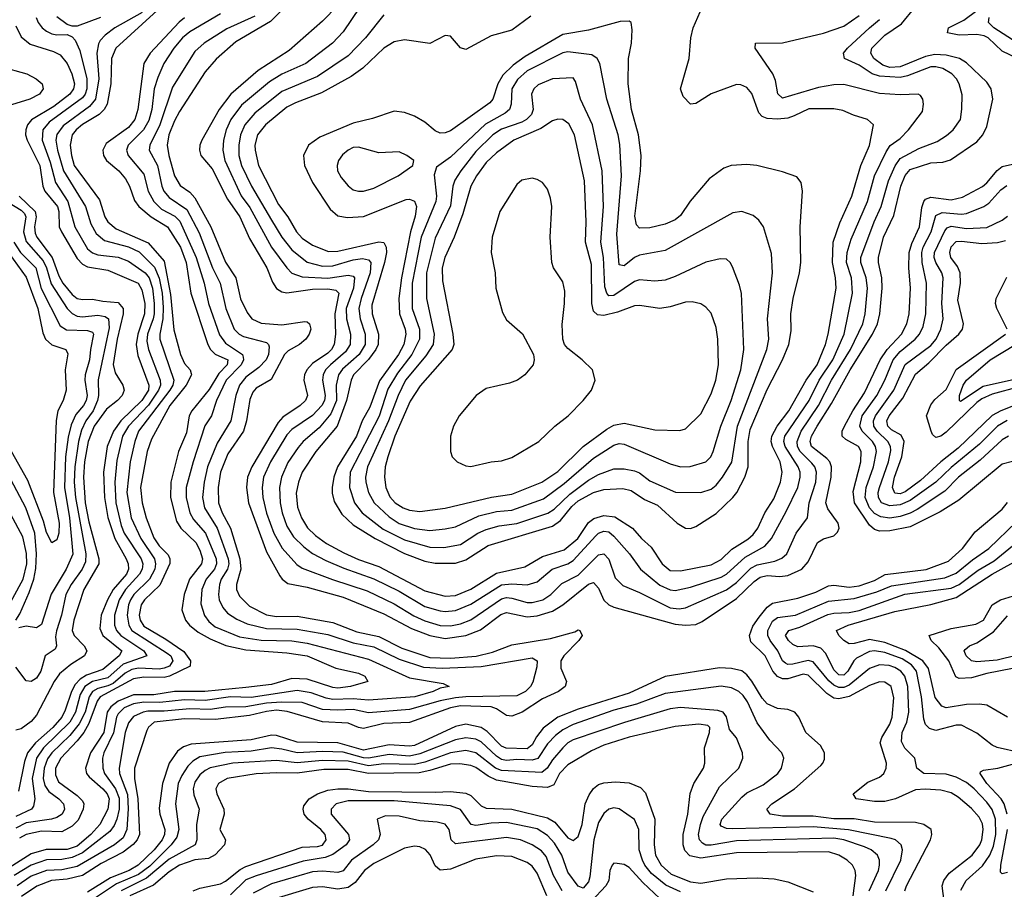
# Model space of a CAD drawing. Header units: inches. Extents: x 884549 to 1028252, y 526810 to 653624.
# Tile 614 of 656: x 964464 to 968318, y 563916 to 567321. Entities that reach past the tile are written whole.
import ezdxf

# ---------------------------------------------------------------- set-up
doc = ezdxf.new("R2010")
doc.units = ezdxf.units.IN
doc.header["$MEASUREMENT"] = 0
doc.layers.add('A9566', color=7, linetype='Continuous')

msp = doc.modelspace()

# ---------------------------------------------------------------- linework, layer by layer
at = {"layer": 'A9566', "color": 5}
for points, elevation in [([(965530, 567398), (965446.2, 567313.8), (965310, 567234.5), (965232.8, 567167.2), (965190, 567117), (965090, 566962.5), (965070, 566924.7), (965048.7, 566870), (965041.7, 566830), (965047.6, 566790), (965069.8, 566709.8), (965092, 566672), (965130, 566645.8), (965150, 566623.6), (965212.9, 566510), (965270, 566371.4), (965310.7, 566310), (965328.5, 566228.5), (965354.1, 566174.1), (965373, 566150), (965410, 566133), (965490, 566126.3), (965580, 566140), (965590, 566138.3), (965598.1, 566130), (965603.4, 566110), (965597.5, 566090), (965584.2, 566070), (965560.1, 566050), (965515.3, 566024.7), (965500.3, 566010), (965448, 565912), (965390, 565878.4), (965376.8, 565863.2), (965365.4, 565834.6), (965352.3, 565750), (965340.4, 565710), (965279.3, 565620.7), (965250, 565550), (965240.8, 565490), (965242.8, 565430), (965257.2, 565390), (965289.3, 565330), (965326.4, 565210), (965329.5, 565170), (965312.7, 565110), (965313.3, 565090), (965324.3, 565064.3), (965364.3, 565024.3), (965430, 564990.4), (965470, 564984), (965550, 564985), (965690, 564960.9), (965784.3, 564924.3), (965870, 564906.4), (965959.7, 564859.7), (966070, 564823.4), (966150, 564821.3), (966250.5, 564829.5), (966315, 564845), (966390, 564873.7), (966542.1, 564897.9), (966636.4, 564923.6), (966650, 564931.8), (966657.1, 564930), (966665.3, 564910), (966652.1, 564890), (966594.3, 564830), (966582, 564810), (966581.6, 564781.6), (966605, 564730), (966598.9, 564710), (966573.4, 564690), (966510, 564661.3), (966431.3, 564610), (966390, 564593.9), (966370, 564597.2), (966330, 564623.2), (966310, 564630), (966190, 564633.8), (966150, 564626.2), (965990, 564569.5), (965890, 564565.6), (965810, 564546.2), (965790, 564549.4), (965750, 564567), (965650, 564571.9), (965511.7, 564611.7), (965470, 564617.8), (965430, 564612.8), (965363.6, 564596.4), (965230, 564580.5), (965110, 564583), (964990.2, 564570), (964968.8, 564551.2), (964962.2, 564537.8), (964913.5, 564390), (964913.7, 564350), (964926.4, 564270), (964933.1, 564130), (964924.8, 564110), (964909.2, 564090.8), (964870, 564061.2), (964783.6, 564016.4), (964710, 563969.8), (964650, 563956.1), (964589.5, 563950.5), (964531.9, 563928.1), (964471.9, 563888.1)], 2580), ([(965710, 567377.1), (965650, 567315.9), (965519.1, 567200.9), (965398, 567122), (965290.7, 567029.3), (965245.5, 566970), (965177.7, 566850), (965169.2, 566830), (965167.9, 566810), (965173.9, 566790), (965217.3, 566737.3), (965278.1, 566618.1), (965325.8, 566550), (965363.9, 566463.9), (965431.9, 566350), (965453.8, 566293.8), (965469, 566269), (965490, 566255.5), (965510, 566252), (965610, 566266.6), (965670, 566267.7), (965702, 566262), (965714.1, 566250), (965697.8, 566170), (965700.8, 566090), (965695.7, 566050), (965684.6, 566030), (965670, 566015.6), (965610, 565975), (965588.1, 565950), (965579.1, 565930), (965576.6, 565910), (965590.5, 565850), (965582.7, 565830), (965561.9, 565810), (965494.8, 565765.2), (965475.7, 565744.3), (965372.5, 565570), (965355.9, 565530), (965351.6, 565490), (965359.5, 565430), (965430, 565237.2), (965482.9, 565142.9), (965491.9, 565130), (965513.5, 565113.5), (965590, 565099.7), (965730, 565060.6), (965890, 564994.4), (965997.3, 564937.3), (966070, 564909.3), (966130, 564898.5), (966210, 564909.8), (966268, 564932), (966347.9, 564992.1), (966370, 564999.7), (966450, 564982.5), (966490, 564986.9), (966550, 565005.6), (966589.9, 565030), (966690, 565111.5), (966710, 565116.8), (966730, 565095.2), (966750, 565047.9), (966769.8, 565029.8), (966790, 565020.6), (967030, 564954.4), (967070, 564950.4), (967110, 564953.3), (967135.9, 564964.1), (967270, 565054.3), (967338.5, 565121.5), (967362.1, 565137.9), (967390, 565144.5), (967439, 565141), (967470, 565144.7), (967524.9, 565170), (967550, 565198.1), (967586.1, 565273.9), (967610, 565288.2), (967650, 565300.6), (967665.6, 565314.4), (967670.9, 565330), (967667.4, 565350), (967626.5, 565406.5), (967618.8, 565430), (967639.8, 565530), (967641.5, 565570), (967634.6, 565590), (967623, 565603), (967563.5, 565650), (967558.6, 565670), (967563.8, 565690), (967584.8, 565730), (967641.8, 565818.2), (967714.7, 565950), (967802, 566090), (967821, 566130), (967830.8, 566170), (967839.4, 566270), (967838.2, 566310), (967825.3, 566370), (967825.3, 566390), (967845.6, 566470), (967884.8, 566555.2), (967912.9, 566670), (967930, 566711.7), (967950, 566735.3), (968030, 566761.3), (968076.8, 566763.2), (968107.6, 566772.4), (968210, 566842.9), (968233.5, 566870), (968250, 566902.8), (968272.7, 567010), (968266.1, 567050), (968250, 567076.5), (968170, 567152.3), (968142, 567170), (968090, 567183.1), (968045.3, 567185.3), (968010, 567177.8), (967910, 567136.9), (967870, 567134.2), (967843, 567143), (967807.1, 567170), (967795.2, 567190), (967799.7, 567210), (967850, 567260.3), (967915.3, 567304.7), (967969, 567371)], 2620), ([(965795.7, 567370), (965730, 567274.3), (965688.9, 567230), (965584.3, 567150), (965490, 567107.9), (965442.3, 567077.7), (965332.8, 566987.2), (965290.7, 566930), (965272.7, 566890), (965261.7, 566850), (965259.2, 566810), (965267.8, 566770), (965331.2, 566631.2), (965365.7, 566585.7), (965450.5, 566430.4), (965509.3, 566349.3), (965530, 566328.4), (965570, 566314.7), (965670, 566309.8), (965750, 566320.4), (965770, 566316.4), (965774.3, 566310), (965770.3, 566270), (965741.8, 566190), (965743.3, 566150), (965758.5, 566090), (965757.6, 566050), (965739.9, 566020.1), (965680.6, 565970), (965661.2, 565950), (965651.5, 565930), (965649.7, 565910), (965660.6, 565850), (965657.8, 565830), (965647.2, 565810), (965610, 565771.8), (965530, 565716.2), (965510, 565696.1), (965445.4, 565590), (965418.9, 565530), (965413.1, 565490), (965416.1, 565450), (965430, 565389.2), (965459.2, 565310), (965492.3, 565252.3), (965548.5, 565188.5), (965570, 565173.1), (965688.5, 565128.5), (965824.3, 565084.3), (965930, 565034.3), (966006.8, 564986.8), (966050, 564966.9), (966110, 564949.3), (966150, 564947.9), (966190, 564956), (966230, 564970.7), (966350, 565053.4), (966370, 565058.1), (966390, 565056.4), (966450, 565038.5), (966470, 565039), (966511.3, 565050), (966543.7, 565070), (966586.8, 565113.2), (966650, 565146.3), (966730, 565225.9), (966750, 565229.5), (966770, 565209.1), (966795.5, 565135.5), (966825, 565105), (966890, 565078.1), (967010, 565018.6), (967045.5, 565014.5), (967070, 565018.2), (967230, 565088.9), (967270, 565117.5), (967326.4, 565173.6), (967350, 565187.2), (967419.2, 565200.8), (967447.3, 565212.7), (967466.6, 565230), (967503.1, 565310), (967547.6, 565370), (967554.3, 565430), (967579.8, 565510), (967582.9, 565550), (967576.3, 565570), (967565.1, 565585.1), (967519.2, 565630), (967508.5, 565650), (967506.6, 565670), (967523, 565710), (967590.2, 565810), (967642.1, 565910), (967716.5, 566030), (967764.1, 566130), (967773.2, 566170), (967782.1, 566270), (967777.2, 566310), (967756.2, 566370), (967755.9, 566390), (967808.1, 566530), (967835.9, 566590), (967865.2, 566690), (967890.5, 566749.5), (967910, 566777.5), (967982.8, 566817.2), (968055.2, 566844.8), (968092.2, 566867.8), (968117.7, 566890), (968146.2, 566930), (968151.1, 566971.1), (968152.3, 567027.7), (968140.8, 567070), (968130.7, 567090), (968111.9, 567110), (968077.1, 567130), (968050, 567136.6), (968030, 567136.2), (967938.8, 567101.2), (967910, 567095.4), (967830, 567099.6), (967800.2, 567110), (967750, 567143.5), (967692.9, 567170), (967688.9, 567190), (967703.8, 567210), (967790, 567290), (967830, 567322.6)], 2640), ([(965110, 567328.3), (965088.8, 567311.2), (964974.6, 567190), (964950.6, 567149.4), (964927.4, 566970), (964915, 566930), (964890, 566898.9), (964803, 566837), (964790.5, 566810), (964792.9, 566790), (964804.2, 566770), (964852, 566730), (964878.2, 566698.2), (964893.6, 566670), (964913.4, 566613.4), (964930.1, 566590), (964979.1, 566550), (965042.4, 566510), (965093.5, 566430), (965116.4, 566370), (965134.3, 566250), (965201.1, 566050), (965211.2, 566030), (965230, 566011.6), (965279.2, 565990), (965276.4, 565970), (965243.6, 565936.4), (965206.5, 565873.5), (965137.8, 565790), (965127.2, 565770), (965117, 565703), (965086.1, 565630), (965055.6, 565510), (965054.5, 565450), (965078, 565358), (965094.8, 565330), (965154, 565274), (965170, 565243.7), (965179.6, 565210), (965175.9, 565190), (965129.5, 565130), (965108.8, 565070), (965099.2, 565010), (965113.1, 564970), (965129.3, 564950), (965163.3, 564923.3), (965210, 564897.1), (965270.8, 564870.8), (965350, 564853.2), (965510, 564842.4), (965589.1, 564830), (965701.5, 564781.5), (965790, 564762.9), (965815.6, 564750), (965827, 564730), (965759.5, 564710), (965710, 564703.5), (965690, 564705.8), (965590, 564738.5), (965530, 564741.9), (965450, 564718.4), (965350, 564705.9), (965189.3, 564690.7), (965070, 564691), (964990, 564677.5), (964910, 564677.5), (964850, 564652.9), (964820.7, 564630), (964807.4, 564610), (964793.6, 564530), (964742.2, 564450), (964722.2, 564390), (964725.5, 564370), (964735.9, 564355.9), (964790, 564309.2), (964806.2, 564290), (964814, 564270), (964809.8, 564230), (964778.6, 564170), (964743.1, 564130), (964690, 564085.5), (964650, 564071.4), (964567.8, 564072.2), (964510, 564054.4), (964409.3, 563990.7)], 2520), ([(965250, 567343.8), (965130, 567273.9), (965101.5, 567250), (965067.3, 567210), (965028.8, 567150), (965005, 567095), (964990.7, 567050), (964981.2, 566970), (964970, 566926.5), (964949.2, 566890), (964889.6, 566830), (964883, 566810), (964889.6, 566790), (964950, 566716.6), (964966.7, 566650), (964989, 566610), (965019.9, 566579.9), (965071.8, 566551.8), (965091.8, 566531.8), (965155.5, 566390), (965186.1, 566290), (965203.1, 566210), (965246.9, 566087), (965270, 566054.2), (965336.6, 566010), (965339.5, 565999.5), (965341, 565990), (965331.2, 565970), (965272.9, 565910), (965234.4, 565830), (965214.8, 565770), (965188.8, 565731.2), (965142.8, 565590), (965116.6, 565490), (965116.5, 565450), (965130.1, 565390), (965144.2, 565364.2), (965192.3, 565310), (965233.1, 565210), (965235.1, 565190), (965227.2, 565170), (965194.6, 565130), (965177.1, 565090), (965173.6, 565033.6), (965188.3, 564988.3), (965204.8, 564964.8), (965230, 564944), (965324.8, 564904.8), (965410, 564891.5), (965530, 564889.3), (965590, 564880.2), (965830, 564817.3), (965990, 564744.4), (966121.5, 564721.5), (966144.9, 564710), (966110, 564703.6), (966082.6, 564690), (966010.4, 564670), (965830, 564656.1), (965770, 564661.6), (965690, 564658.7), (965663.8, 564663.8), (965605.6, 564685.6), (965550, 564694.2), (965370, 564667.4), (965290, 564669.8), (965190, 564655.6), (965110, 564657.4), (965013.1, 564646.9), (964950, 564648.3), (964910, 564642.3), (964873.9, 564626.1), (964850, 564602.6), (964843.7, 564590), (964831.4, 564528.6), (964793.4, 564450), (964788.8, 564430), (964790.4, 564390), (964796, 564370), (964839, 564310), (964853.4, 564273.4), (964854, 564230), (964845.2, 564190), (964834.8, 564165.2), (964817.6, 564142.4), (964710, 564059), (964670, 564039.9), (964630, 564033), (964570, 564031.9), (964510, 564010.6), (964443.2, 563970)], 2540), ([(964943.6, 567350), (964837.1, 567290), (964798.6, 567261.4), (964779.8, 567240.2), (964772.9, 567227.1), (964766.9, 567190), (964773.8, 567090), (964760.6, 567010), (964738, 566982), (964634.5, 566905.5), (964610, 566872.3), (964605.7, 566850), (964612.2, 566810), (964635.4, 566730), (964722.6, 566590), (964742.6, 566522.6), (964763.8, 566483.8), (964796.8, 566456.8), (964890, 566432.1), (964931.7, 566411.7), (964991.8, 566351.8), (965010, 566309.4), (965021.5, 566250), (965025.9, 566194.1), (965024.5, 566150), (965012.7, 566090), (965013.5, 566070), (965067.3, 565910), (965064.2, 565890), (965052.3, 565870), (964929.5, 565710), (964914.6, 565670), (964896.8, 565590), (964884.1, 565470), (964900.3, 565370), (964938.2, 565290), (964991.7, 565210), (964996.3, 565190), (964992.8, 565170), (964972.6, 565130), (964911.2, 565070), (964897.8, 565050), (964890, 565030), (964884.8, 564990), (964891.6, 564950), (964904, 564930), (965041.3, 564841.3), (965055.5, 564830), (965063.3, 564810), (965050.7, 564790), (965030, 564781.3), (965010, 564778.2), (964930, 564781.7), (964903.9, 564776.1), (964877.8, 564762.2), (964830, 564721.9), (964810, 564712.3), (964770, 564702.4), (964749.2, 564690.8), (964736.6, 564670), (964720.4, 564610), (964696.6, 564563.4), (964661.2, 564518.8), (964589.8, 564450), (964573.3, 564426.7), (964560.4, 564390), (964556.1, 564350), (964563, 564323), (964578.5, 564298.5), (964618.3, 564270), (964636.1, 564250), (964640.1, 564230), (964631.3, 564210), (964610, 564197.1), (964588.8, 564191.2), (964490, 564175.6), (964450, 564154.8)], 2460), ([(964529.4, 567330), (964536.8, 567310), (964551.8, 567290), (964570, 567275.8), (964590, 567265.5), (964610, 567262.4), (964650, 567263.7), (964670, 567254.4), (964681.5, 567241.5), (964700.1, 567200.1), (964727.6, 567090), (964727.8, 567050), (964721.1, 567030), (964710, 567015.8), (964580, 566920), (964555, 566890), (964551.9, 566850), (964583.5, 566763.4), (964604.3, 566684.3), (964652.8, 566610), (964680.1, 566510), (964730, 566424.2), (964749, 566409), (964770, 566401.2), (964850, 566391.6), (964890, 566376.4), (964955.9, 566330), (964971.3, 566310), (964983.6, 566270), (964991.3, 566210), (964990.2, 566170), (964987.1, 566150), (964964.9, 566090), (964962.5, 566062.5), (964969.1, 566030), (965013.9, 565910), (965015.5, 565890), (965007.7, 565870), (964968.1, 565811.9), (964890.6, 565730), (964866.2, 565690), (964844.8, 565595.2), (964837.3, 565510), (964840.8, 565430), (964861.1, 565341.1), (964873.6, 565310), (964939.5, 565210), (964946.4, 565190), (964943.9, 565170), (964933.2, 565150), (964878, 565090), (964854.2, 565050), (964835, 564990), (964834.9, 564950), (964843.9, 564930), (964860.7, 564910), (964950.4, 564850), (964962.5, 564830), (964870, 564797.2), (964810, 564744), (964750, 564730), (964718.8, 564710), (964701.2, 564678.8), (964682.7, 564610), (964660.6, 564570), (964558.2, 564470), (964529.8, 564430), (964513.7, 564350), (964523.1, 564270), (964518.5, 564241.5), (964510.1, 564230), (964450, 564200.8)], 2440), ([(965384.5, 567335.5), (965274.9, 567285.1), (965186.9, 567230), (965150, 567196.8), (965063.1, 567056.9), (965012.5, 566910), (964973.9, 566830), (964971.8, 566810), (965003.5, 566750), (965020.4, 566670), (965029.1, 566650), (965050, 566625.5), (965118.7, 566578.7), (965167.2, 566487.2), (965219, 566350), (965248.5, 566290), (965270.7, 566190), (965304.2, 566110), (965323.3, 566090), (965340.6, 566080.7), (965430, 566056.9), (965437.9, 566050), (965440.2, 566040.2), (965438.1, 566010), (965429.4, 565990), (965401, 565959), (965350, 565921.3), (965325.2, 565890), (965310.4, 565850), (965291.4, 565750), (965237.3, 565662.7), (965199.9, 565570), (965186.6, 565510), (965180.5, 565450), (965187.2, 565410), (965236.8, 565330), (965280.5, 565210), (965282.6, 565190), (965277.9, 565170), (965253.2, 565130), (965246.1, 565110), (965242.2, 565070), (965245.3, 565050), (965259, 565019), (965277.9, 564997.9), (965313.9, 564973.9), (965355.3, 564955.3), (965430, 564937.9), (965550, 564934.9), (965670, 564913.8), (965770, 564881.1), (965850, 564865.3), (965950, 564817.4), (966045.2, 564785.2), (966118.3, 564781.7), (966270, 564788.8), (966470, 564822.5), (966489.4, 564810), (966487.7, 564787.7), (966473.1, 564726.9), (966463.8, 564710), (966443.7, 564690), (966410, 564673.4), (966210, 564670), (966170, 564665.6), (966110, 564653.4), (965990, 564619.6), (965830, 564607), (965770, 564620.5), (965710, 564617.2), (965650, 564620), (965570, 564647.5), (965489.3, 564649.3), (965430, 564644.7), (965350, 564630.9), (965270, 564628.7), (965210, 564619.9), (965130, 564622.7), (965030, 564613.2), (964966.5, 564613.5), (964947.2, 564610), (964910, 564592.4), (964890, 564568.4), (964876.8, 564530), (964853.4, 564390), (964854.6, 564370), (964886.6, 564286.6), (964888.9, 564231.1), (964884.2, 564150), (964870, 564118.1), (964835.9, 564090), (964690, 564005), (964630, 563992.2), (964570, 563989.5), (964510, 563967.1), (964454.8, 563930)], 2560), ([(965002.7, 567357.3), (964841.2, 567210), (964823.8, 567170), (964820.7, 567070), (964806.5, 566990), (964795.2, 566970), (964775, 566950), (964710, 566910.5), (964685, 566890), (964670.1, 566870), (964661.4, 566830), (964666.6, 566790), (964678.1, 566750), (964776.2, 566616.2), (964798, 566550), (964809.2, 566529.2), (964841.8, 566501.8), (964967.9, 566447.9), (965030, 566375.8), (965055.3, 566244.7), (965067.4, 566107.4), (965093.4, 566010), (965110, 565974.5), (965131, 565950), (965135.8, 565935.8), (965136.6, 565930), (965115.4, 565890), (965052.5, 565810), (964980.7, 565679.3), (964962.8, 565630), (964937.9, 565490), (964943.4, 565430), (964959.5, 565370), (964990, 565291.9), (965010, 565260.5), (965045.2, 565225.2), (965052.6, 565210), (965052, 565192), (965012.6, 565107.4), (964953.5, 565050), (964939.3, 565030), (964932.7, 564990), (964935.9, 564970), (964950, 564946.2), (965035.9, 564895.9), (965106.7, 564846.7), (965132.9, 564810), (965131.2, 564790), (965050.9, 564750), (965030, 564744.8), (964950, 564746.4), (964910, 564740.3), (964779, 564670), (964767.2, 564652.8), (964735.2, 564564.8), (964715.3, 564530), (964690, 564497.1), (964625, 564430), (964604.5, 564390), (964604, 564364), (964616.6, 564336.6), (964690, 564283.2), (964710, 564263), (964715, 564250), (964712.7, 564230), (964693.1, 564186.9), (964670, 564163.4), (964630, 564141.5), (964550, 564143), (964490, 564130.2), (964463.3, 564116.7)], 2480), ([(964781.3, 567330), (964690, 567296), (964670, 567296.3), (964650, 567303.2), (964610, 567333.1)], 2440), ([(965890, 567339.8), (965818.4, 567250), (965750, 567179.9), (965630, 567099.4), (965490, 567039.8), (965384.3, 566955.7), (965346.1, 566910), (965329.2, 566870), (965322.3, 566830), (965322.6, 566790), (965332.4, 566750), (965371.4, 566670), (965450, 566535.9), (965490, 566470), (965530, 566420.7), (965590, 566371.3), (965650, 566356.7), (965690, 566357.5), (965770, 566381.1), (965805.9, 566385.9), (965830, 566381.6), (965838.6, 566370), (965836, 566330), (965800.8, 566230), (965791.8, 566190), (965797.5, 566150), (965817, 566090), (965815.9, 566050), (965792.8, 566010), (965727.6, 565952.4), (965712.6, 565930), (965702.6, 565890), (965703.7, 565830), (965681.7, 565778.3), (965636.7, 565723.3), (965574.1, 565670), (965553.8, 565646.2), (965513.3, 565586.7), (965489, 565530), (965481.3, 565490), (965483.9, 565430), (965491.3, 565390), (965510, 565337.8), (965536.1, 565296.1), (965576.8, 565256.7), (965610.8, 565230.8), (965663.1, 565203.1), (965733, 565173), (965850, 565132.1), (965950, 565083.4), (966050, 565023.9), (966110, 565006.3), (966130, 565003.7), (966170, 565008), (966230, 565031.9), (966350, 565108.2), (966390, 565112.8), (966450, 565108.9), (966490, 565120.1), (966548.6, 565170), (966610, 565190.7), (966630, 565202.9), (966719.3, 565300.7), (966730, 565310.4), (966750, 565318.6), (966770, 565315.3), (966790, 565298.7), (966851.3, 565230), (966893.8, 565170), (966970, 565107.4), (967010, 565088.3), (967030, 565086.3), (967090, 565099), (967210, 565138.4), (967230, 565150.4), (967303.1, 565216.9), (967380.2, 565259.8), (967406.5, 565290), (967464.7, 565395.3), (967509.9, 565490), (967519.1, 565530), (967518.3, 565550), (967511.2, 565570), (967459.7, 565650), (967455.5, 565670), (967459.3, 565690), (967553.5, 565830), (967593.6, 565910), (967647.2, 565990), (967690.8, 566090), (967723.5, 566250), (967719.8, 566310), (967700.1, 566370), (967703, 566410), (967718.2, 566461.8), (967782.7, 566610), (967809.9, 566710), (967855.7, 566804.3), (967871.5, 566828.5), (967910, 566855.7), (967943, 566890), (967997.6, 566962.4), (968001.7, 566990), (967998.5, 567010), (967990, 567025.1), (967981.2, 567030), (967910, 567027.1), (967830, 567032.9), (967690, 567067.5), (967650, 567066.7), (967590, 567056), (967450, 567014), (967431.1, 567031.1), (967422.9, 567082.9), (967411.3, 567110), (967342.4, 567210), (967344, 567230), (967450, 567230.6), (967610, 567268.3), (967690, 567296.5), (967750, 567337.6)], 2660), ([(966464.3, 567335.7), (966390, 567280.7), (966310, 567257.7), (966210, 567205.2), (966190, 567211), (966150, 567257.4), (966130, 567259.7), (966070, 567228.8), (965970, 567243.1), (965930, 567234.6), (965890, 567209.9), (965808, 567132), (965761.5, 567098.5), (965645.5, 567034.5), (965543.9, 566996.1), (965510, 566978.5), (965426.8, 566910), (965395, 566870), (965385.2, 566830), (965385.7, 566810), (965398.8, 566750), (965477.9, 566597.9), (965513.3, 566550), (965547.8, 566490), (965570, 566465.9), (965610, 566438.2), (965673.6, 566413.6), (965710, 566414.7), (965870, 566450.9), (965890, 566448.3), (965899.2, 566430), (965900.3, 566410), (965892.4, 566370), (965843.2, 566203.2), (965844.3, 566170), (965869, 566090), (965867.3, 566050), (965858.4, 566030), (965830, 565990.6), (965770.7, 565930), (965761.2, 565910), (965743.4, 565830), (965707.5, 565730), (965623.2, 565630), (965570.5, 565549.5), (965555.6, 565510), (965547.1, 565467.1), (965551.9, 565411.9), (965566.7, 565370), (965591.2, 565331.3), (965621.7, 565301.7), (965665.5, 565270), (965733.5, 565233.5), (965790, 565207.2), (965870, 565179.5), (966050, 565084.4), (966130, 565063.8), (966170, 565067.1), (966230, 565091.9), (966330, 565154.2), (966441.8, 565178.2), (966510, 565219), (966595.1, 565244.9), (966649.3, 565290), (966690, 565351.9), (966711.5, 565368.5), (966750, 565379.4), (966794.1, 565374.1), (966863.2, 565330), (966897.5, 565290), (966935.2, 565255.2), (966979.3, 565190), (967010, 565165), (967050, 565163.2), (967170, 565186.8), (967210, 565208.1), (967252, 565248), (967313.5, 565286.5), (967334.9, 565305.1), (967352.8, 565330), (967380.3, 565390), (967415.3, 565444.7), (967441.7, 565510), (967448.9, 565550), (967440.4, 565590), (967410.2, 565650), (967406, 565670), (967408.3, 565690), (967429.4, 565730), (967474.3, 565790), (967542.7, 565910), (967585, 565970), (967617.5, 566050), (967628.3, 566090), (967659.6, 566270), (967657.4, 566310), (967644.8, 566370), (967647.9, 566450), (967673.9, 566526.1), (967720.7, 566630), (967756.2, 566750), (967790, 566829), (967806, 566910), (967782.4, 566930), (967727.1, 566947.1), (967685.7, 566965.7), (967650, 566971.9), (967552.3, 566972.3), (967495.7, 566944.3), (967470, 566936.4), (967430, 566931.9), (967390, 566934.5), (967370, 566942.9), (967356.5, 566956.5), (967330, 567033), (967310, 567055.8), (967286.2, 567066.2), (967270, 567067.4), (967170, 567030.9), (967110, 566992.6), (967090, 566991.1), (967061, 567021), (967050.6, 567050), (967085, 567170), (967090.6, 567250), (967099.6, 567290), (967127.8, 567352.2)], 2680), ([(968368.8, 567168.8), (968310, 567198), (968255.1, 567250), (968238.4, 567258.4), (968210, 567263.2), (968141, 567261), (968096, 567270), (968099.3, 567290), (968159.9, 567320.1), (968210, 567357.3)], 2580), ([(968350, 567242.2), (968276.5, 567290), (968256.3, 567310), (968258.4, 567330)], 2560), ([(964450, 567296.9), (964470, 567254.4), (964505.9, 567225.9), (964596.6, 567196.6), (964623.3, 567183.3), (964649.8, 567149.8), (964668.8, 567110), (964679, 567070), (964675.7, 567050), (964660.7, 567030), (964598.6, 566981.4), (964510.9, 566929.1), (964495.4, 566910), (964488.3, 566890), (964487.7, 566870), (964493.5, 566850), (964543.1, 566750), (964555.2, 566670), (964562.3, 566650), (964612.4, 566590), (964618.3, 566570), (964619.4, 566510), (964627.5, 566490), (964690, 566386), (964710, 566364), (964730, 566353.6), (964810, 566339.9), (964928.2, 566290), (964943.1, 566263.1), (964953.9, 566210), (964953.1, 566170), (964926.8, 566090), (964920, 566050), (964926.7, 566006.7), (964970.3, 565890), (964968.3, 565870), (964942.6, 565830), (964860.4, 565750), (964831.6, 565710), (964806.9, 565650), (964792.7, 565550), (964796.1, 565450), (964810, 565371.8), (964836.4, 565290), (964881.6, 565210), (964889.2, 565190), (964890.3, 565170), (964882.4, 565150), (964830, 565090), (964807.6, 565050), (964783.1, 564990), (964777.6, 564937.6), (964790.5, 564910), (964863.8, 564850), (964853.2, 564830), (964790, 564777), (964725.4, 564754.6), (964701.4, 564738.6), (964681.9, 564718.1), (964666.8, 564690), (964642.9, 564617.1), (964629.5, 564590), (964594.3, 564550), (964526.9, 564490), (964495.4, 564450), (964483.8, 564416.2), (964459.8, 564300.2)], 2420), ([(964390, 567138.3), (964493, 567110), (964529.5, 567090), (964552.3, 567070), (964555.9, 567050), (964542, 567030), (964504.7, 567010), (964432.3, 566987.7)], 2380), ([(968350, 565590.6), (968310, 565580.2), (968139.7, 565440.3), (968066.4, 565393.6), (967950, 565335.4), (967870, 565319.6), (967830, 565318.2), (967810, 565324.5), (967790, 565342.2), (967731.6, 565430), (967726.6, 565473.4), (967756.2, 565590), (967757.6, 565630), (967747.5, 565650), (967697.5, 565677.5), (967683.3, 565690), (967683.7, 565710), (967692.5, 565730), (967724.8, 565790), (967770, 565859.8), (967832.1, 565990), (967859.7, 566030), (967915.2, 566090), (967936.1, 566130), (967945, 566170), (967950.9, 566270), (967943.7, 566350), (967945.9, 566410), (967955.4, 566444.6), (967986, 566510), (967994.5, 566585.5), (968002.9, 566610), (968010, 566618.4), (968030, 566625.8), (968110, 566615.8), (968153.9, 566626.1), (968232.1, 566667.9), (968250, 566682.2), (968290, 566730.6), (968310, 566746.2), (968350, 566755.1)], 2580), ([(968333.7, 565690), (968310, 565675.6), (968223.3, 565596.7), (968138.5, 565530), (968084.8, 565475.2), (967976.4, 565403.6), (967950, 565388.6), (967910, 565375.4), (967870, 565369.7), (967834.4, 565374.4), (967810, 565387.9), (967790.2, 565410), (967773, 565450), (967777.3, 565490), (967805.4, 565570), (967817, 565630), (967813.5, 565650), (967801.9, 565670), (967761.8, 565710), (967752.8, 565730), (967762, 565770), (967818.9, 565850), (967850, 565910.1), (967882.6, 565990), (967910, 566021.9), (967969.5, 566070), (967985.4, 566090), (967999.6, 566120.4), (968010.6, 566170), (968013.3, 566290), (967996.8, 566370), (967995, 566410), (967999.8, 566430), (968031, 566490), (968050, 566554.1), (968074.1, 566565.9), (968150, 566559.9), (968170, 566562.8), (968237.5, 566590), (968257.2, 566602.8), (968304.6, 566655.4), (968327.8, 566672.2)], 2560), ([(964462.2, 566630), (964524.6, 566570), (964529.2, 566550), (964522.3, 566510), (964525.3, 566485.3), (964531.6, 566470), (964591, 566390), (964618, 566318), (964633.3, 566290), (964670, 566244.6), (964690, 566229), (964710, 566225.3), (964750, 566227.2), (964790, 566218.6), (964850, 566213.4), (964869.1, 566190), (964868.9, 566168.9), (964845.9, 566070), (964830.8, 565970.8), (964838.3, 565938.3), (964867.8, 565890), (964873.9, 565870), (964865.6, 565850), (964847.7, 565830), (964804.4, 565795.6), (964755.5, 565730), (964732.2, 565670), (964718.7, 565590), (964714.8, 565530), (964720.3, 565430), (964735, 565355), (964774.3, 565210), (964773.9, 565190), (964715.1, 565090), (964676.6, 564970), (964670.1, 564930), (964677.2, 564910), (964716.4, 564870), (964727.8, 564850), (964718.1, 564830), (964664.2, 564795.8), (964620.5, 564759.5), (964599.4, 564730), (964530, 564597.9), (964510, 564572.7), (964470, 564544), (964450, 564539.7)], 2380), ([(964423.9, 566603.9), (964470, 566575.9), (964482.7, 566562.7), (964488.9, 566550), (964480, 566490), (964490, 566452.9), (964556.5, 566376.5), (964568.9, 566350), (964587.3, 566287.3), (964650, 566190.1), (964670, 566170.8), (964690, 566160.9), (964710, 566157.8), (964770, 566164.2), (964799, 566159), (964812.2, 566150), (964815.1, 566115.1), (964771.1, 565911.1), (964773.2, 565850), (964768.9, 565830), (964752.3, 565790), (964723.2, 565750), (964706.1, 565713.9), (964694.6, 565670), (964679.7, 565570), (964677.8, 565510), (964682.6, 565450), (964723.1, 565230), (964721.9, 565198.1), (964709.5, 565170), (964666.5, 565110), (964644.7, 565070), (964628.4, 564990), (964608.2, 564928.2), (964604.9, 564904.9), (964608.9, 564870), (964603.6, 564856.4), (964564, 564830), (964547.3, 564770), (964530, 564742.6), (964510, 564729.7), (964490, 564732.3), (964450, 564786.3)], 2360), ([(968328.4, 565751.6), (968291, 565729), (968220.4, 565659.6), (968110, 565567.5), (968050, 565509.9), (967950, 565438.7), (967910, 565421), (967870, 565417.5), (967837.6, 565430), (967825.2, 565450), (967824.4, 565470), (967829.6, 565489.6), (967864.3, 565590), (967874.1, 565634.1), (967872.8, 565650), (967861.9, 565670), (967819.8, 565710), (967807.1, 565730), (967805.5, 565750), (967813.3, 565770), (967885.3, 565870), (967929.3, 565970.7), (968030, 566045), (968050.8, 566070), (968069.9, 566110), (968077.9, 566150), (968073.7, 566210), (968078.6, 566310), (968073.6, 566330), (968049.4, 566370), (968043.4, 566390), (968044.1, 566410), (968085.3, 566494.7), (968094.2, 566505.8), (968110, 566513), (968170, 566503.4), (968250, 566508), (968310, 566536.1), (968330, 566551.8)], 2540), ([(964441.9, 566450), (964468, 566410), (964527.1, 566350), (964548.8, 566268.8), (964622.7, 566122.7), (964647.4, 566107.4), (964730, 566103.6), (964750, 566097.1), (964753.6, 566090), (964741, 566030), (964737.9, 565990), (964721.2, 565930), (964719.2, 565910), (964728.7, 565850), (964725.2, 565830), (964714.6, 565810), (964684.5, 565775.5), (964665.6, 565734.4), (964653.6, 565686.4), (964644.4, 565610), (964640.2, 565490), (964659.3, 565370), (964672, 565228), (964646.2, 565170), (964588, 565072), (964550, 564953.1), (964530, 564940.2), (964490, 564946.6), (964460.5, 564940.5)], 2340), ([(968410, 565831), (968303.9, 565790), (968270, 565771.2), (968136.8, 565643.2), (968069.4, 565590), (967990, 565516.5), (967930, 565472.3), (967910, 565465), (967890, 565466.6), (967879.6, 565490), (967887.8, 565530), (967917.1, 565610), (967926.5, 565670), (967913.8, 565693.8), (967875.8, 565715.8), (967861.5, 565730), (967858.3, 565750), (967866.8, 565770), (967920.9, 565839.1), (967970, 565932.8), (968023, 565977), (968090, 566046.6), (968140.4, 566090), (968154.4, 566110), (968158.3, 566130), (968136.4, 566223.6), (968145.7, 566290), (968145.1, 566330), (968134.6, 566354.6), (968108.3, 566390), (968104, 566410), (968110, 566431.3), (968130, 566452.6), (968150, 566454.3), (968230, 566444.3), (968291.5, 566448.5), (968322.9, 566457.1)], 2520), ([(964404.6, 566430), (964490, 566312.9), (964536, 566190), (964555.6, 566095.6), (964565.4, 566070), (964590, 566047.5), (964645.2, 566030), (964652.5, 566012.5), (964643.1, 565950), (964646.5, 565870), (964634.4, 565830), (964614.4, 565790), (964607.7, 565752.3), (964597.1, 565470), (964618.7, 565350), (964617.4, 565310), (964610, 565283.9), (964590, 565272.9), (964570, 565313.1), (964557.8, 565357.8), (964496.9, 565516.9), (964432.4, 565630)], 2320), ([(968329.1, 566110), (968288.7, 566190), (968283.6, 566210), (968286.2, 566230), (968327.4, 566312.6)], 2480), ([(968376.5, 565883.5), (968270, 565855.4), (968230, 565837.1), (968210, 565822.6), (968090, 565706.3), (968070, 565690.3), (968050, 565685.1), (968036.9, 565696.9), (968031.3, 565710), (968013.5, 565770), (968030, 565813.3), (968045.6, 565834.4), (968090, 565872.9), (968130, 565951.6), (968322, 566090)], 2480), ([(968370, 565915.3), (968235.3, 565884.7), (968146.8, 565826.8), (968142.6, 565830), (968142.7, 565850), (968156.7, 565890), (968170, 565910.1), (968262, 565990), (968361.3, 566050)], 2460), ([(964449, 564970), (964465.2, 564994.8), (964501.7, 565078.3), (964519.8, 565130), (964527.7, 565172.3), (964530.6, 565230), (964524, 565310), (964488.7, 565410), (964430, 565520.5)], 2340), ([(968092.6, 563790), (968074.6, 563930), (968080.6, 563950), (968101.4, 563978.6), (968192.6, 564050), (968222.1, 564090), (968230, 564110.3), (968235.3, 564150), (968231.8, 564171.8), (968219, 564199), (968190, 564232.6), (968136.9, 564276.9), (968110, 564293.1), (968070, 564304.8), (968008.1, 564308.1), (967970, 564304.9), (967892.2, 564270), (967850, 564260.3), (967810, 564260.2), (967738.5, 564270), (967725.7, 564290), (967784.2, 564335.8), (967830, 564355.1), (967846.6, 564370), (967854.8, 564390), (967856.9, 564410), (967832.1, 564490), (967838.9, 564510), (967870, 564562.5), (967878.8, 564590), (967886, 564666), (967875.1, 564710), (967850, 564727.3), (967830, 564728), (967790, 564713.5), (967710, 564670.6), (967670, 564661.5), (967650, 564664.9), (967622.8, 564682.8), (967550, 564754.6), (967530, 564759), (967470, 564740.3), (967450, 564740.3), (967430, 564748.8), (967411.9, 564770), (967381.7, 564830), (967325.2, 564885.2), (967320.3, 564910), (967333.9, 564946.1), (967357.9, 564982.1), (967390, 565021.3), (967410, 565036.5), (967510, 565056.4), (967579.9, 565079.9), (967630, 565104.7), (967650, 565107.2), (967710, 565098.7), (967750, 565104.3), (967810, 565125.5), (967850.9, 565149.1), (968011.5, 565168.5), (968099.5, 565200.5), (968154.1, 565250), (968204.2, 565315.8), (968310, 565405), (968330, 565430.4)], 2580), ([(964404.6, 564995.4), (964478, 565130), (964491.8, 565190), (964490.5, 565230.5), (964476.7, 565296.7), (964430, 565383.6)], 2360), ([(968148, 563912), (968167.9, 563950), (968232.6, 564007.4), (968261.7, 564050), (968275, 564085), (968284.2, 564130), (968283.5, 564190), (968270, 564228), (968250, 564257.7), (968200.1, 564310), (968170, 564334.7), (968130, 564354.9), (968090, 564366.4), (968002.4, 564370), (967975.9, 564390), (967967.9, 564430), (967928.6, 564468.6), (967915.3, 564495.3), (967918.3, 564530), (967936.1, 564570), (967944.6, 564610), (967940.4, 564710), (967928.6, 564750), (967912.6, 564770), (967890, 564784.5), (967867.2, 564792.8), (967830, 564795.4), (967790, 564780.4), (967710, 564715.1), (967690, 564706.5), (967670, 564706.4), (967650, 564715.6), (967631.7, 564731.7), (967570, 564806.7), (967550, 564811.3), (967490, 564797.2), (967470, 564796.6), (967461.4, 564801.4), (967450, 564811.2), (967431.2, 564850), (967401.2, 564890), (967392.5, 564910), (967392.6, 564930), (967410, 564966.3), (967430, 564980.2), (967500.7, 564990), (967630, 565044), (967730, 565055), (967818.7, 565081.3), (967876.2, 565103.8), (968084.5, 565135.5), (968130, 565153.9), (968193.8, 565206.2), (968256.6, 565250), (968364.9, 565355.1)], 2560), ([(968382.9, 564450), (968290, 564471.5), (968270, 564480.5), (968210, 564527.3), (968150, 564558.6), (968130, 564559.2), (968050, 564538), (968025.1, 564545.1), (968010, 564561.6), (968002.3, 564582.3), (967993.7, 564670), (967973.8, 564770), (967954.7, 564794.7), (967918.4, 564818.4), (967850, 564843.4), (967810, 564850.2), (967790, 564847.5), (967739.5, 564820.5), (967728.7, 564810), (967705.2, 564770), (967690, 564755.1), (967670, 564755.6), (967650, 564775.2), (967618.8, 564838.8), (967599.8, 564859.8), (967570, 564869.4), (967510, 564865.2), (967490, 564874.8), (967473.4, 564890), (967461.4, 564910), (967474.7, 564930), (967517, 564943), (967627.4, 564992.6), (967650, 564997.9), (967710, 564999.6), (967750, 565007.6), (967928.2, 565071.8), (968110, 565095.5), (968141, 565110), (968214.9, 565165.1), (968277.6, 565202.4), (968350, 565261.1)], 2540), ([(968330, 564590.6), (968250, 564636.4), (968221, 564641), (968170, 564639.6), (968090, 564626.7), (968072.7, 564632.7), (968046.8, 564666.8), (968020.7, 564780.7), (967999, 564810), (967931.2, 564851.3), (967850, 564882.7), (967790, 564894.2), (967730, 564878.1), (967710, 564877.5), (967689.9, 564889.9), (967670.6, 564910), (967661.6, 564930), (967707.2, 564950), (967890, 565003.9), (968030, 565031.7), (968130, 565058.4), (968270, 565150), (968390, 565216.8)], 2520), ([(968350, 564781.2), (968250, 564761.1), (968190, 564743.7), (968141.7, 564741.7), (968128.5, 564748.5), (968101.2, 564810), (968061.9, 564861.9), (968031.4, 564890), (968023.9, 564910), (968110, 564937.6), (968206.1, 564953.9), (968236.3, 564970), (968270.2, 565029.8), (968302.7, 565050), (968370.2, 565069.8)], 2480), ([(968370, 564833.3), (968290, 564813.4), (968210, 564806.7), (968190, 564810.6), (968167.9, 564830), (968160.8, 564850), (968164.6, 564855.4), (968181.7, 564870), (968210, 564881.4), (968276.1, 564923.9), (968330, 564986.3)], 2460), ([(967928.7, 563910), (967934.9, 563930), (968028.9, 564110), (968034.7, 564130), (968031.1, 564150), (968003, 564170), (967970, 564178.1), (967810, 564178.3), (967730, 564191.3), (967650, 564192.4), (967570, 564202.9), (967450, 564202.8), (967401.7, 564210), (967389, 564230), (967408.4, 564250), (967496.5, 564310), (967599.2, 564400.8), (967608.1, 564410), (967613.8, 564426.2), (967614.2, 564450), (967598.7, 564478.7), (967540.7, 564530), (967513.8, 564590), (967497.6, 564610), (967470, 564619.9), (967430, 564623.6), (967390, 564641.9), (967370, 564664.8), (967330, 564731.6), (967310, 564755.8), (967290, 564771), (967250, 564781.1), (967203.3, 564783.3), (966990, 564749.3), (966850, 564684.4), (966650, 564621), (966570.7, 564590), (966513.6, 564546.4), (966487.2, 564512.8), (966470, 564481.2), (966450, 564466.6), (966368.1, 564468.1), (966350, 564476.2), (966293.7, 564533.7), (966270, 564549.9), (966210, 564562.1), (966170, 564552.9), (966010, 564479.1), (965990, 564476.2), (965910, 564482.2), (965810, 564461.1), (965710, 564489.4), (965550, 564492.5), (965470, 564517.6), (965450, 564519.4), (965370, 564500.9), (965135.5, 564484.5), (965106, 564474), (965082.6, 564457.4), (965049.2, 564410), (965023.1, 564330), (965010, 564233.2), (965012.7, 564210), (965032.7, 564150), (965030.8, 564130), (965022, 564110), (964991.3, 564070), (964928.5, 564010), (964893, 563990), (964819.7, 563960.3), (964730, 563904.9)], 2620), ([(967854.6, 563910), (967912.2, 564030), (967919.4, 564070), (967914.1, 564090), (967891.7, 564110), (967875, 564115), (967708.3, 564148.3), (967570, 564160), (967252.3, 564152.3), (967230, 564153.8), (967210, 564162.9), (967205.3, 564170), (967212, 564190), (967290, 564276.6), (967310, 564294), (967374.6, 564325.4), (967432, 564370), (967446.4, 564390), (967454.5, 564430), (967447.3, 564450), (967400.2, 564500.2), (967350, 564568.2), (967312.9, 564650), (967295.4, 564675.4), (967279.2, 564690), (967250, 564704.7), (967210, 564711.1), (966990, 564682.5), (966878.5, 564641.5), (966790, 564617.1), (966630, 564561.2), (966590, 564541), (966561.5, 564518.5), (966530, 564485.5), (966491.7, 564428.3), (966470, 564421.2), (966410, 564424.4), (966370, 564420.4), (966350, 564424.4), (966330, 564436.9), (966270, 564492.8), (966250, 564503.9), (966210, 564509.5), (966170, 564501.7), (966030, 564446.4), (965990, 564437.8), (965910, 564443.5), (965830, 564430), (965810, 564430.7), (965730, 564452.6), (965650, 564455.5), (965550, 564450.8), (965490, 564465.3), (965450, 564469.5), (965370, 564456.8), (965268.6, 564451.4), (965170, 564434.6), (965141.9, 564418.1), (965122.1, 564397.9), (965098.7, 564361.3), (965085.2, 564330), (965074.8, 564250), (965087.9, 564150), (965079.9, 564120.1), (965057.7, 564090), (964973.4, 564006.6), (964930, 563973.8), (964842.7, 563937.2), (964750, 563874.1)], 2640), ([(967788.4, 563910), (967824.9, 563990), (967829.9, 564009.9), (967829.9, 564030), (967821, 564050), (967797.2, 564070), (967770, 564082.1), (967689.5, 564109.5), (967650, 564115.8), (967270, 564105.3), (967170, 564088.4), (967150, 564089.4), (967136.8, 564096.8), (967125.1, 564110), (967121, 564130), (967128.4, 564170), (967139.6, 564200.4), (967202.8, 564317.2), (967278.7, 564390), (967294.7, 564430), (967292.9, 564450), (967270, 564508.6), (967241.7, 564541.7), (967231, 564591), (967217.8, 564610), (967196.3, 564616.3), (967050, 564627.7), (967010, 564623.2), (966830.8, 564569.2), (966630, 564500.8), (966610, 564489.5), (966590.1, 564470), (966550, 564423.5), (966528.3, 564390), (966507.3, 564372.7), (966350, 564380.7), (966326.4, 564390), (966250, 564449.9), (966210, 564459.7), (966150, 564450.8), (966050, 564413.6), (966010, 564404.4), (965890, 564407.3), (965830, 564399.8), (965750, 564417.4), (965650, 564420.1), (965550, 564410.9), (965470, 564420.7), (965298.4, 564410), (965210, 564391.7), (965190, 564381.8), (965170, 564364.8), (965150, 564334.9), (965143.2, 564310), (965146, 564286), (965166.6, 564230), (965156.7, 564170), (965157.6, 564110), (965151.1, 564090), (965050, 564034.5), (964961.1, 563958.9), (964861, 563910)], 2660), ([(967726.1, 563890), (967737.3, 563970), (967734.2, 563990), (967724.1, 564010), (967702.9, 564030), (967669.9, 564049.9), (967630, 564062.3), (967270, 564059.3), (967130, 564037.8), (967087.2, 564047.2), (967067.5, 564067.5), (967060.4, 564090), (967060.5, 564130), (967079.5, 564210), (967088.4, 564291.6), (967102.2, 564330), (967140.2, 564390), (967146, 564410), (967144.9, 564470), (967163.7, 564530), (967164.9, 564550), (967157, 564557), (967122.5, 564562.5), (967030, 564553.1), (966850, 564512.1), (966750, 564481), (966701.7, 564458.3), (966610, 564402.9), (966577.4, 564370), (966555.1, 564324.9), (966530, 564314), (966470, 564318.9), (966330, 564343.3), (966298.5, 564358.5), (966250, 564393.4), (966230, 564401.4), (966187.4, 564407.4), (966150, 564405.9), (966070, 564380.6), (966027.4, 564372.6), (965830, 564369.1), (965750, 564385), (965655.3, 564384.7), (965550, 564370.2), (965470, 564372.4), (965390, 564368.3), (965276.1, 564350), (965242.8, 564330), (965232.5, 564310), (965235.8, 564290), (965263.6, 564230), (965264.7, 564210), (965247.1, 564150), (965270.2, 564110), (965265.7, 564090), (965230, 564050.9), (965203.4, 564036.6), (965150, 564031.1), (965090, 564010), (965050, 563984.9), (964987.8, 563932.2), (964895.5, 563890)], 2680), ([(968328.7, 564210), (968317.1, 564250), (968305.3, 564270), (968249.6, 564330), (968222.9, 564370), (968224.4, 564375.6), (968237, 564383), (968292.8, 564390), (968363.6, 564410)], 2540), ([(965144, 563910), (965170, 563919.9), (965250, 563936.8), (965270, 563947.7), (965326.7, 563993.3), (965350, 564004.8), (965570, 564080.5), (965630, 564083), (965650, 564089), (965663.7, 564110), (965660.5, 564130), (965643.1, 564150), (965593.7, 564190), (965577.6, 564210), (965573.7, 564230), (965576.9, 564243.1), (965597.2, 564270), (965630.1, 564290), (965670, 564303.8), (965710, 564309), (965750, 564308.9), (965830, 564299.4), (966090, 564296.4), (966150, 564299.5), (966210, 564292.2), (966230, 564283.9), (966270, 564242.8), (966290, 564233.1), (966390, 564229.4), (966530, 564195.8), (966558.3, 564178.3), (966610, 564118), (966630, 564107.5), (966650, 564122.5), (966665.4, 564170), (966678.1, 564250), (966693.6, 564286.4), (966710, 564310.4), (966730, 564325.7), (966750, 564332.6), (966796.7, 564336.7), (966850, 564332.4), (966894.2, 564314.2), (966913.9, 564293.9), (966949.6, 564190), (966947.4, 564090), (966952.8, 564050), (966975.1, 564010), (967014.6, 563974.6), (967090, 563945.6), (967130, 563939.4), (967230, 563957), (967350, 563961.1), (967417, 563957), (967470, 563945.1), (967570, 563905.8)], 2720), ([(967050, 563906.2), (966992.6, 563932.6), (966937.3, 563977.3), (966911.5, 564010), (966901.7, 564030), (966889.3, 564070), (966886.9, 564150), (966870, 564189), (966810, 564231.2), (966790, 564234.9), (966770, 564229.2), (966750, 564212.5), (966730, 564177.4), (966711.6, 564110), (966695.3, 563964.7), (966690, 563945.6), (966670, 563921), (966650, 563928.8), (966610, 563983), (966585.7, 564050), (966557, 564097), (966530, 564126.3), (966490, 564152.5), (966370, 564177.2), (966310, 564175.1), (966250, 564165.9), (966231.3, 564170), (966190, 564228), (966150, 564242.2), (965930, 564262.3), (965750, 564262.1), (965703.5, 564250), (965683.6, 564230), (965683.8, 564210), (965751.7, 564130), (965754.6, 564110), (965742.3, 564090), (965690, 564052.3), (965660, 564040), (965573.3, 564026.7), (965390, 563969.1), (965350, 563952.5), (965290, 563894.5)], 2740), ([(966588.1, 563910), (966554.1, 563970), (966524.7, 564044.7), (966506.5, 564066.5), (966470, 564090.3), (966424.2, 564110), (966370, 564118.7), (966170, 564094.2), (966152.6, 564110), (966145.8, 564150), (966130, 564171.4), (966098.6, 564178.6), (966030, 564184.1), (965950, 564202.8), (965896.3, 564203.7), (965864, 564190), (965875.5, 564130), (965868.2, 564110), (965848.3, 564090), (965763.6, 564030), (965730, 563988.1), (965710, 563981.5), (965650, 563987.6), (965610, 563983.7), (965450, 563937), (965378.6, 563901.4)], 2760), ([(968330, 563981.7), (968310, 563977.1), (968303.2, 563983.2), (968304.1, 564010), (968330.5, 564150)], 2540), ([(966526.9, 563890), (966490, 563979.2), (966470, 564005.9), (966450, 564021.4), (966390, 564044.6), (966330, 564046.9), (966250, 564034.2), (966150, 563994.8), (966110, 563990.5), (966090, 564007.4), (966070.9, 564050.9), (966052.3, 564072.3), (966030, 564082.6), (966010, 564084.7), (965970, 564076.7), (965850, 564017.6), (965814.2, 563990), (965777.1, 563942.9), (965750, 563923), (965710, 563917.1), (965650, 563925.3), (965610, 563922.6), (965450, 563875.2)], 2780), ([(966970, 563880.1), (966903, 563943), (966850, 564000.8), (966830, 564013.3), (966802.8, 564017.2), (966790, 564017.7), (966783.2, 564010), (966774.2, 563990), (966769.5, 563950), (966758.1, 563930), (966702.4, 563870)], 2760)]:
    msp.add_lwpolyline(points, dxfattribs=dict(at, elevation=elevation))
for points, elevation in [([(966850, 567316.2), (966814.7, 567314.7), (966690, 567280.1), (966590, 567263.4), (966442.7, 567177.3), (966396.2, 567143.8), (966355.7, 567104.3), (966335.8, 567070), (966316.5, 567010), (966304.4, 566995.6), (966150, 566886.2), (966130, 566878.5), (966110, 566877.4), (966090, 566885.7), (966050, 566919.5), (966010, 566943.4), (965970, 566957.3), (965930, 566963.7), (965845.6, 566934.4), (965770, 566916), (965639.2, 566860.8), (965594.3, 566830), (965575.8, 566790), (965579.3, 566750), (965610, 566683.8), (965679.2, 566579.2), (965710, 566553.5), (965747.1, 566547.1), (965810, 566550.8), (965976.7, 566616.7), (965990, 566618.2), (966010, 566610.2), (966017, 566590), (966012.3, 566552.3), (965994.5, 566490), (965958.8, 566310), (965948.8, 566230), (965950.6, 566170), (965973.6, 566110), (965975.5, 566090), (965967.6, 566050), (965947.3, 566010), (965872.6, 565907.4), (965835.4, 565804.6), (965805, 565750), (965782.7, 565690), (965707.9, 565570), (965694, 565530), (965686.9, 565490), (965687.1, 565467.1), (965695, 565435), (965725.5, 565385.5), (965770, 565343.5), (965855.6, 565290), (965970, 565231.6), (966050, 565200.6), (966090, 565192.5), (966170, 565192.7), (966210, 565206.2), (966298.2, 565261.8), (966550, 565338.1), (966580.3, 565359.7), (966624.7, 565415.3), (966650, 565437.6), (966710, 565470.3), (966750, 565482), (966825.5, 565485.5), (966857.2, 565477.2), (966910, 565442.9), (966960, 565420), (967037.4, 565350), (967070, 565330.5), (967090, 565328.7), (967110, 565336.1), (967190, 565387.5), (967255.3, 565450), (967270.7, 565470), (967302.2, 565530), (967314.9, 565570), (967315, 565670), (967322.9, 565717.1), (967390, 565873.8), (967450.3, 565990), (967473.9, 566050), (967483.5, 566103.5), (967482.9, 566170), (967490.9, 566230), (967516.8, 566330), (967522, 566370), (967519.2, 566510), (967528.4, 566650), (967523.2, 566683.2), (967506.4, 566706.4), (967450, 566726.2), (967349.9, 566749.9), (967310, 566754.5), (967249.2, 566750.8), (967220.3, 566739.7), (967162.1, 566697.9), (967089, 566611), (967050, 566554.1), (967030, 566538.2), (966990, 566520.9), (966930, 566506.7), (966890, 566505.4), (966877.9, 566517.9), (966871.6, 566551.6), (966893.6, 566730), (966896.1, 566790), (966886.2, 566870), (966859.2, 566970), (966845.2, 567070), (966847.7, 567170), (966858.8, 567230), (966861.3, 567281.3), (966857, 567310)], 2720), ([(966610, 567196), (966590, 567191.9), (966450, 567121.5), (966412.6, 567087.4), (966390.1, 567050), (966387.3, 566990), (966381.3, 566970), (966364.2, 566955.8), (966287.1, 566912.9), (966150, 566782.7), (966096, 566744), (966086, 566714), (966095.1, 566630), (966093.4, 566610), (966035.7, 566470), (966000.7, 566290), (966000.8, 566190), (966028.7, 566110), (966028.6, 566070), (965999, 566010), (965942.4, 565937.6), (965905.4, 565874.6), (965871.5, 565768.5), (965757.9, 565550), (965755.8, 565490), (965774.2, 565430), (965804.6, 565390), (965886.7, 565326.7), (965970, 565283.9), (966070, 565255.5), (966125, 565255), (966190, 565266.6), (966257.4, 565310), (966290, 565324.5), (966341.2, 565338.8), (966410, 565347.9), (966530.8, 565389.2), (966555.6, 565404.4), (966616.9, 565463.1), (966690, 565517.6), (966730, 565540.2), (966790, 565562.3), (966830, 565562), (966870, 565555), (966890, 565546.4), (966930, 565515.9), (967031.1, 565471.1), (967129.6, 565470.4), (967170, 565482.4), (967190, 565498.9), (967215.5, 565530), (967251.6, 565588.4), (967273.6, 565730), (967388.7, 566030), (967395.8, 566070), (967391.6, 566150), (967410.6, 566330), (967406.1, 566406.1), (967375.1, 566510), (967356.5, 566536.5), (967334.5, 566554.5), (967290, 566570.8), (967255.4, 566564.6), (966990, 566417.9), (966890, 566398.7), (966870, 566389.5), (966830, 566358.1), (966810, 566362), (966801.6, 566481.6), (966819.9, 566710), (966813.1, 566833.1), (966806.1, 566870), (966762.9, 567010), (966735, 567150), (966724.2, 567170), (966703.2, 567183.2)], 2740), ([(966630, 567093.2), (966550, 567089.9), (966493.6, 567066.4), (966476.9, 567050), (966467.8, 567030), (966473.9, 566970), (966467.4, 566950), (966447.8, 566930), (966430, 566920.4), (966350, 566892.7), (966315.7, 566870), (966250, 566804.6), (966190.8, 566730), (966167.3, 566692.7), (966159.4, 566670), (966150, 566592.7), (966090, 566466.2), (966056, 566330), (966057.1, 566230), (966086.6, 566090), (966082, 566050), (966054.4, 566005.6), (965974.6, 565910), (965945, 565850), (965907.7, 565750), (965825.9, 565570), (965817.8, 565530), (965818.6, 565510), (965829.7, 565470), (965852, 565430), (965910, 565373.9), (965950, 565348.3), (966010, 565329.2), (966070, 565321.1), (966130, 565328.1), (966170, 565334.9), (966261.3, 565378.7), (966330, 565395.9), (966390, 565400.6), (966515, 565445), (966595.2, 565504.8), (966710, 565604.5), (966790, 565655.5), (966810, 565661.3), (966830, 565659.1), (967010, 565582.7), (967050, 565570.1), (967088.6, 565571.4), (967150, 565590.2), (967169.9, 565610.1), (967178.1, 565630), (967208.7, 565730), (967248.8, 565830), (967286.3, 565950), (967299, 566030), (967289.3, 566249.3), (967282, 566282), (967254.2, 566354.2), (967245.4, 566370), (967230, 566383.5), (967205.3, 566385.3), (967150, 566371.9), (967030, 566315.2), (966990, 566301.1), (966950, 566297.3), (966890, 566302.9), (966870, 566296.7), (966790, 566240.9), (966770, 566240.4), (966761.7, 566250), (966755, 566275), (966749.5, 566389.5), (966739, 566450), (966748.6, 566590), (966744.6, 566730), (966706.6, 566910), (966659.6, 567010), (966639.8, 567079.8)], 2760), ([(966570, 566932.1), (966550, 566925.2), (966504.5, 566895.5), (966398.6, 566850), (966330, 566799.7), (966290, 566761.7), (966251.7, 566710), (966229.4, 566670), (966199.2, 566560.8), (966164.8, 566470), (966128.1, 566390), (966118.3, 566350), (966118.5, 566298.5), (966160.1, 566090), (966163.8, 566050), (966157, 566030), (966032.3, 565887.7), (965993.1, 565826.9), (965933.2, 565690), (965904.8, 565610), (965894.9, 565570), (965892.5, 565530), (965897.4, 565490), (965913.1, 565453.1), (965934, 565430), (965965, 565410), (965990, 565400.4), (966030, 565395), (966130, 565408.1), (966311.2, 565451.2), (966390, 565463.5), (966508.5, 565510), (966570, 565551.6), (966670, 565650.4), (966762.3, 565717.7), (966790, 565732.9), (966830, 565741.3), (966950, 565715.7), (967047.9, 565712.1), (967070, 565719), (967130, 565778), (967170, 565856.5), (967189.4, 565910), (967199.9, 565970), (967196.4, 566070), (967190, 566116), (967170, 566172.6), (967150, 566195.6), (967130, 566208.7), (967096.4, 566216.4), (967070, 566215.8), (967010, 566197.1), (966970, 566190.4), (966890, 566202.5), (966870, 566201.3), (966804.3, 566175.7), (966750, 566162.8), (966725.4, 566165.4), (966710, 566179.4), (966703.6, 566210), (966702.5, 566362.5), (966679.2, 566450), (966681.7, 566530), (966675.4, 566690), (966636.1, 566870), (966613.5, 566913.5), (966590, 566930.6)], 2780), ([(965790, 566822), (965770, 566821.2), (965750, 566810.8), (965727.3, 566792.7), (965712.5, 566770), (965707.3, 566750), (965708.8, 566730), (965722.8, 566702.8), (965750, 566670.2), (965770, 566655.2), (965790, 566649.4), (965810, 566650.1), (965850, 566662), (965946.3, 566710), (966002.9, 566750), (966006.6, 566770), (965979.5, 566790), (965950, 566803.5), (965870, 566799.8)], 2740), ([(966470, 566701.4), (966430, 566693), (966410, 566675.9), (966343.5, 566570), (966313, 566470), (966310.1, 566410), (966324.7, 566330), (966327.3, 566270), (966354.3, 566174.3), (966370, 566146.4), (966431.7, 566091.7), (966475.6, 566010), (966478, 565990), (966473.4, 565970), (966441.3, 565930), (966412.4, 565910), (966381.6, 565898.4), (966290, 565876.6), (966251.1, 565850), (966184.2, 565770), (966161.6, 565730), (966150.8, 565690), (966151, 565630), (966157.6, 565610), (966176, 565590), (966210, 565574.8), (966230, 565571.3), (966310, 565589.7), (966350, 565594.3), (966390, 565607.5), (966496.5, 565670), (966558.3, 565730), (966610.5, 565770), (966669.2, 565830), (966702.6, 565870), (966716.8, 565910), (966706.6, 565950), (966666, 565990), (966610, 566033.8), (966597, 566050), (966589.9, 566069.9), (966587.4, 566127.4), (966597.2, 566210), (966598.2, 566258.2), (966590, 566294.6), (966552.9, 566350), (966546.5, 566370), (966540.7, 566470), (966546.9, 566590), (966542.1, 566622.1), (966530, 566657.8), (966510, 566683.2), (966490, 566695.9)], 2820)]:
    msp.add_lwpolyline(points, close=True, dxfattribs=dict(at, elevation=elevation))

doc.saveas('drawing.dxf')
